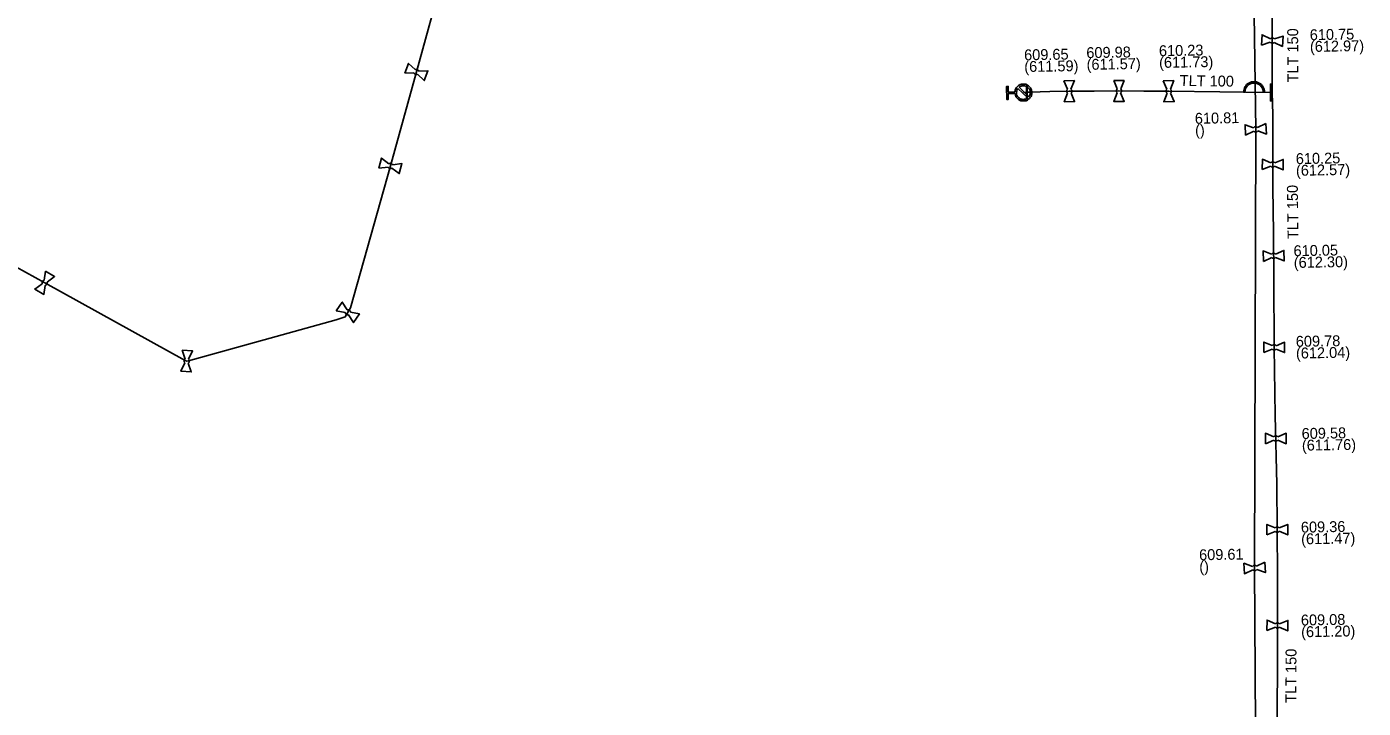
# Model space of a CAD drawing. Extents: x -643842 to -636370, y -1119190 to -1110210.
# Drawn here: x -640643.2 to -640483.4, y -1115293.8 to -1115212.4 of the extents above; entities that cross this region are included whole.
import ezdxf

# ---------------------------------------------------------------- set-up
doc = ezdxf.new("R2010")
doc.units = 0
for name, color, linetype in [('9', 7, 'Continuous'), ('Default', 7, 'Continuous'), ('Level 16', 7, 'Continuous'), ('Level 20', 7, 'Continuous'), ('Level 21', 7, 'Continuous'), ('Level 27', 7, 'Continuous'), ('Level 28', 7, 'Continuous'), ('Level 33', 7, 'Continuous')]:
    doc.layers.add(name, color=color, linetype=linetype)

msp = doc.modelspace()

# ---------------------------------------------------------------- linework, layer by layer
at = {"layer": '9'}
for points in [[(-640497.54, -1115220.2), (-640497.7, -1115220.2)], [(-640495.2, -1115220.2), (-640495.36, -1115220.2)]]:
    msp.add_lwpolyline(points, dxfattribs=at)
at = {"layer": 'Default'}
for points in [[(-640494.05, -1115214.25), (-640494.08, -1115214.29), (-640494.13, -1115214.31), (-640494.21, -1115214.35), (-640494.29, -1115214.34), (-640494.37, -1115214.34), (-640494.44, -1115214.29), (-640494.49, -1115214.26), (-640494.52, -1115214.22)], [(-640494.49, -1115213.81), (-640494.46, -1115213.77), (-640494.41, -1115213.75), (-640494.33, -1115213.71), (-640494.25, -1115213.72), (-640494.17, -1115213.72), (-640494.1, -1115213.77), (-640494.05, -1115213.8), (-640494.02, -1115213.84)], [(-640596.45, -1115218.06), (-640596.5, -1115218.08), (-640596.55, -1115218.09), (-640596.64, -1115218.1), (-640596.71, -1115218.07), (-640596.79, -1115218.04), (-640596.84, -1115217.98), (-640596.88, -1115217.93), (-640596.9, -1115217.89)], [(-640596.75, -1115217.5), (-640596.7, -1115217.48), (-640596.65, -1115217.47), (-640596.56, -1115217.46), (-640596.49, -1115217.49), (-640596.41, -1115217.52), (-640596.36, -1115217.58), (-640596.32, -1115217.62), (-640596.31, -1115217.67)], [(-640525.03, -1115220.17), (-640525.01, -1115219.81), (-640524.75, -1115219.54), (-640524.46, -1115219.25), (-640524.05, -1115219.24), (-640523.63, -1115219.23), (-640523.34, -1115219.52), (-640523.04, -1115219.81), (-640523.03, -1115220.22), (-640523.02, -1115220.64), (-640523.31, -1115220.93), (-640523.6, -1115221.23), (-640524.01, -1115221.24), (-640524.43, -1115221.25), (-640524.72, -1115220.96), (-640524.99, -1115220.71), (-640525.02, -1115220.35)], [(-640524.68, -1115219.74), (-640524.85, -1115219.96), (-640524.84, -1115220.26), (-640524.84, -1115220.6), (-640524.6, -1115220.83), (-640524.35, -1115221.06), (-640524.02, -1115221.05), (-640523.72, -1115221.05), (-640523.51, -1115220.87)], [(-640523.38, -1115220.74), (-640523.21, -1115220.52), (-640523.22, -1115220.23), (-640523.23, -1115219.89), (-640523.47, -1115219.66), (-640523.71, -1115219.42), (-640524.05, -1115219.43), (-640524.34, -1115219.44), (-640524.55, -1115219.61)], [(-640518.74, -1115220.31), (-640518.78, -1115220.28), (-640518.81, -1115220.23), (-640518.85, -1115220.16), (-640518.85, -1115220.07), (-640518.85, -1115219.99), (-640518.81, -1115219.92), (-640518.79, -1115219.87), (-640518.75, -1115219.84)], [(-640518.34, -1115219.83), (-640518.3, -1115219.86), (-640518.27, -1115219.91), (-640518.23, -1115219.98), (-640518.23, -1115220.07), (-640518.23, -1115220.15), (-640518.27, -1115220.22), (-640518.29, -1115220.27), (-640518.33, -1115220.3)], [(-640512.8, -1115220.29), (-640512.84, -1115220.25), (-640512.87, -1115220.21), (-640512.91, -1115220.13), (-640512.91, -1115220.05), (-640512.91, -1115219.97), (-640512.87, -1115219.89), (-640512.84, -1115219.85), (-640512.8, -1115219.81)], [(-640512.39, -1115219.81), (-640512.36, -1115219.85), (-640512.33, -1115219.89), (-640512.29, -1115219.97), (-640512.29, -1115220.05), (-640512.29, -1115220.13), (-640512.33, -1115220.2), (-640512.36, -1115220.25), (-640512.4, -1115220.29)], [(-640506.85, -1115220.31), (-640506.89, -1115220.28), (-640506.92, -1115220.23), (-640506.96, -1115220.16), (-640506.96, -1115220.08), (-640506.96, -1115220), (-640506.92, -1115219.92), (-640506.9, -1115219.87), (-640506.86, -1115219.84)], [(-640506.45, -1115219.83), (-640506.41, -1115219.86), (-640506.38, -1115219.91), (-640506.34, -1115219.98), (-640506.34, -1115220.06), (-640506.34, -1115220.14), (-640506.38, -1115220.22), (-640506.4, -1115220.27), (-640506.44, -1115220.3)], [(-640497.7, -1115220.2), (-640497.7, -1115219.87), (-640497.53, -1115219.57), (-640497.37, -1115219.27), (-640497.07, -1115219.11), (-640496.77, -1115218.95), (-640496.45, -1115218.95), (-640496.14, -1115218.95), (-640495.84, -1115219.11), (-640495.54, -1115219.27), (-640495.37, -1115219.57), (-640495.2, -1115219.87), (-640495.2, -1115220.2)], [(-640495.36, -1115220.2), (-640495.36, -1115219.91), (-640495.51, -1115219.65), (-640495.65, -1115219.39), (-640495.91, -1115219.25), (-640496.18, -1115219.11), (-640496.45, -1115219.11), (-640496.73, -1115219.11), (-640496.99, -1115219.25), (-640497.25, -1115219.39), (-640497.4, -1115219.65), (-640497.54, -1115219.91), (-640497.54, -1115220.2)], [(-640496.5, -1115224.45), (-640496.47, -1115224.41), (-640496.42, -1115224.38), (-640496.35, -1115224.33), (-640496.27, -1115224.33), (-640496.18, -1115224.32), (-640496.11, -1115224.36), (-640496.06, -1115224.39), (-640496.02, -1115224.42)], [(-640496, -1115224.83), (-640496.03, -1115224.87), (-640496.08, -1115224.9), (-640496.15, -1115224.95), (-640496.23, -1115224.95), (-640496.32, -1115224.96), (-640496.39, -1115224.92), (-640496.44, -1115224.89), (-640496.48, -1115224.86)], [(-640599.52, -1115229.26), (-640599.57, -1115229.29), (-640599.62, -1115229.3), (-640599.7, -1115229.32), (-640599.78, -1115229.3), (-640599.86, -1115229.28), (-640599.92, -1115229.22), (-640599.96, -1115229.18), (-640599.98, -1115229.14)], [(-640599.88, -1115228.74), (-640599.83, -1115228.71), (-640599.78, -1115228.7), (-640599.7, -1115228.68), (-640599.62, -1115228.7), (-640599.54, -1115228.72), (-640599.48, -1115228.78), (-640599.44, -1115228.82), (-640599.42, -1115228.86)], [(-640494.46, -1115228.63), (-640494.42, -1115228.59), (-640494.37, -1115228.57), (-640494.3, -1115228.53), (-640494.22, -1115228.53), (-640494.13, -1115228.53), (-640494.06, -1115228.57), (-640494.01, -1115228.6), (-640493.98, -1115228.64)], [(-640493.99, -1115229.05), (-640494.02, -1115229.09), (-640494.07, -1115229.11), (-640494.14, -1115229.15), (-640494.22, -1115229.15), (-640494.31, -1115229.15), (-640494.38, -1115229.11), (-640494.43, -1115229.08), (-640494.46, -1115229.04)], [(-640494.35, -1115239.56), (-640494.32, -1115239.52), (-640494.28, -1115239.49), (-640494.2, -1115239.45), (-640494.12, -1115239.45), (-640494.04, -1115239.45), (-640493.96, -1115239.48), (-640493.91, -1115239.51), (-640493.88, -1115239.55)], [(-640493.87, -1115239.96), (-640493.9, -1115240), (-640493.95, -1115240.03), (-640494.02, -1115240.07), (-640494.1, -1115240.07), (-640494.18, -1115240.07), (-640494.26, -1115240.03), (-640494.31, -1115240.01), (-640494.34, -1115239.97)], [(-640641.33, -1115243.08), (-640641.34, -1115243.03), (-640641.34, -1115242.97), (-640641.34, -1115242.89), (-640641.3, -1115242.82), (-640641.26, -1115242.75), (-640641.18, -1115242.71), (-640641.14, -1115242.68), (-640641.08, -1115242.67)], [(-640640.73, -1115242.88), (-640640.72, -1115242.93), (-640640.72, -1115242.98), (-640640.72, -1115243.07), (-640640.76, -1115243.14), (-640640.8, -1115243.21), (-640640.88, -1115243.25), (-640640.92, -1115243.28), (-640640.98, -1115243.29)], [(-640604.7, -1115246.81), (-640604.76, -1115246.82), (-640604.81, -1115246.82), (-640604.89, -1115246.81), (-640604.96, -1115246.76), (-640605.03, -1115246.72), (-640605.07, -1115246.64), (-640605.09, -1115246.59), (-640605.1, -1115246.54)], [(-640604.87, -1115246.2), (-640604.82, -1115246.19), (-640604.76, -1115246.19), (-640604.68, -1115246.2), (-640604.61, -1115246.25), (-640604.54, -1115246.29), (-640604.5, -1115246.37), (-640604.48, -1115246.42), (-640604.47, -1115246.47)], [(-640494.29, -1115250.48), (-640494.25, -1115250.45), (-640494.21, -1115250.42), (-640494.13, -1115250.38), (-640494.05, -1115250.38), (-640493.97, -1115250.38), (-640493.89, -1115250.42), (-640493.85, -1115250.45), (-640493.81, -1115250.49)], [(-640493.81, -1115250.89), (-640493.85, -1115250.93), (-640493.89, -1115250.96), (-640493.97, -1115251), (-640494.05, -1115251), (-640494.13, -1115251), (-640494.21, -1115250.96), (-640494.25, -1115250.93), (-640494.29, -1115250.89)], [(-640624.27, -1115252.55), (-640624.31, -1115252.52), (-640624.33, -1115252.47), (-640624.37, -1115252.39), (-640624.36, -1115252.31), (-640624.36, -1115252.23), (-640624.31, -1115252.16), (-640624.28, -1115252.11), (-640624.24, -1115252.08)], [(-640623.83, -1115252.11), (-640623.79, -1115252.14), (-640623.77, -1115252.19), (-640623.73, -1115252.27), (-640623.74, -1115252.35), (-640623.74, -1115252.43), (-640623.79, -1115252.5), (-640623.82, -1115252.55), (-640623.86, -1115252.58)], [(-640494.09, -1115261.37), (-640494.05, -1115261.34), (-640494.01, -1115261.31), (-640493.93, -1115261.27), (-640493.85, -1115261.27), (-640493.77, -1115261.27), (-640493.69, -1115261.31), (-640493.65, -1115261.34), (-640493.61, -1115261.38)], [(-640493.61, -1115261.78), (-640493.65, -1115261.82), (-640493.7, -1115261.85), (-640493.77, -1115261.89), (-640493.85, -1115261.89), (-640493.93, -1115261.89), (-640494.01, -1115261.85), (-640494.05, -1115261.82), (-640494.09, -1115261.78)], [(-640493.91, -1115272.27), (-640493.88, -1115272.23), (-640493.83, -1115272.2), (-640493.75, -1115272.16), (-640493.67, -1115272.16), (-640493.59, -1115272.16), (-640493.52, -1115272.2), (-640493.47, -1115272.22), (-640493.43, -1115272.26)], [(-640493.43, -1115272.67), (-640493.47, -1115272.71), (-640493.51, -1115272.74), (-640493.59, -1115272.78), (-640493.67, -1115272.78), (-640493.75, -1115272.78), (-640493.83, -1115272.74), (-640493.87, -1115272.72), (-640493.91, -1115272.68)], [(-640496.63, -1115276.86), (-640496.6, -1115276.82), (-640496.55, -1115276.79), (-640496.48, -1115276.74), (-640496.4, -1115276.74), (-640496.31, -1115276.73), (-640496.24, -1115276.77), (-640496.19, -1115276.8), (-640496.15, -1115276.83)], [(-640496.13, -1115277.24), (-640496.16, -1115277.28), (-640496.21, -1115277.31), (-640496.28, -1115277.36), (-640496.36, -1115277.36), (-640496.45, -1115277.37), (-640496.52, -1115277.33), (-640496.57, -1115277.3), (-640496.61, -1115277.27)], [(-640493.89, -1115283.71), (-640493.86, -1115283.67), (-640493.81, -1115283.65), (-640493.73, -1115283.61), (-640493.65, -1115283.61), (-640493.57, -1115283.61), (-640493.5, -1115283.65), (-640493.45, -1115283.68), (-640493.42, -1115283.72)], [(-640493.43, -1115284.13), (-640493.46, -1115284.17), (-640493.51, -1115284.19), (-640493.59, -1115284.23), (-640493.67, -1115284.23), (-640493.75, -1115284.23), (-640493.82, -1115284.19), (-640493.87, -1115284.16), (-640493.9, -1115284.12)]]:
    msp.add_open_spline(points, degree=3, dxfattribs=at)
at = {"layer": 'Level 16'}
for points in [[(-640523.57, -1115219.46), (-640523.56, -1115220.96), (-640523.65, -1115220.96), (-640523.66, -1115219.46), (-640523.57, -1115219.46)], [(-640494.36, -1115219.23), (-640494.37, -1115221.23), (-640494.5, -1115221.23), (-640494.49, -1115219.23), (-640494.36, -1115219.23)]]:
    msp.add_lwpolyline(points, dxfattribs=at)
at = {"layer": 'Level 21'}
for points in [[(-640657.23, -1115234.07), (-640641.03, -1115242.98), (-640624.25, -1115252.24), (-640624.05, -1115252.33), (-640623.84, -1115252.31), (-640606.2, -1115247.4), (-640605.1, -1115247.05), (-640604.47, -1115245.96), (-640599.7, -1115229), (-640596.6, -1115217.78), (-640593.37, -1115206.03), (-640590.68, -1115195.87), (-640587.08, -1115181.69), (-640575.76, -1115137.93), (-640573.81, -1115130.34), (-640569.51, -1115113.19), (-640568.2, -1115108.09), (-640569.55, -1115092.42), (-640569.29, -1115091.6)], [(-640496.45, -1115599.22), (-640495.71, -1115530.38), (-640495.44, -1115435.02), (-640495.27, -1115387.51), (-640496.24, -1115328.66), (-640496.1, -1115321.04), (-640496.38, -1115277.05), (-640496.25, -1115224.64), (-640497.04, -1115169.68), (-640497.03, -1115117.29), (-640497.07, -1115108.05), (-640496.9, -1115096.11)], [(-640494.43, -1115160.45), (-640494.4, -1115163.37), (-640494.36, -1115166.29), (-640494.32, -1115169.27), (-640494.23, -1115175.24), (-640494.2, -1115178.22), (-640494.19, -1115181.21), (-640494.17, -1115184.2), (-640494.18, -1115187.2), (-640494.18, -1115190.19), (-640494.22, -1115196.16), (-640494.21, -1115202.13), (-640494.25, -1115205.1), (-640494.29, -1115208.08), (-640494.27, -1115214.03), (-640494.27, -1115217.13), (-640494.27, -1115220.23)], [(-640494.27, -1115220.23), (-640494.43, -1115220.23), (-640500.54, -1115220.15), (-640506.65, -1115220.07), (-640509.62, -1115220.06), (-640512.6, -1115220.05), (-640515.57, -1115220.06), (-640518.54, -1115220.07), (-640520.85, -1115220.12), (-640523.16, -1115220.18), (-640523.61, -1115220.21), (-640524.03, -1115220.24)], [(-640494.27, -1115220.23), (-640494.24, -1115221.55), (-640494.21, -1115222.87), (-640494.21, -1115225.85), (-640494.22, -1115228.84), (-640494.19, -1115231.58), (-640494.13, -1115237.04), (-640494.09, -1115242.49), (-640494.05, -1115250.69), (-640493.91, -1115258.85), (-640493.74, -1115267.03), (-640493.67, -1115272.47), (-640493.65, -1115277.94), (-640493.66, -1115286.92), (-640493.69, -1115295.86), (-640493.65, -1115302.06)]]:
    msp.add_lwpolyline(points, dxfattribs=at)
at = {"layer": 'Level 28'}
for points in [[(-640495.56, -1115214.57), (-640495.48, -1115213.33), (-640494.49, -1115213.81)], [(-640494.02, -1115213.84), (-640492.98, -1115213.49), (-640493.06, -1115214.73), (-640494.05, -1115214.25)], [(-640494.52, -1115214.22), (-640495.56, -1115214.57)], [(-640597.99, -1115217.92), (-640597.54, -1115216.75), (-640596.75, -1115217.5)], [(-640596.9, -1115217.89), (-640597.99, -1115217.92)], [(-640596.31, -1115217.67), (-640595.21, -1115217.64), (-640595.66, -1115218.81), (-640596.45, -1115218.06)], [(-640519.18, -1115218.83), (-640517.93, -1115218.81), (-640518.34, -1115219.83)], [(-640518.75, -1115219.84), (-640519.18, -1115218.83)], [(-640513.23, -1115218.8), (-640511.98, -1115218.8), (-640512.39, -1115219.81)], [(-640512.8, -1115219.81), (-640513.23, -1115218.8)], [(-640507.3, -1115218.83), (-640506.05, -1115218.81), (-640506.45, -1115219.83)], [(-640506.86, -1115219.84), (-640507.3, -1115218.83)], [(-640518.33, -1115220.3), (-640517.9, -1115221.31), (-640519.15, -1115221.33), (-640518.74, -1115220.31)], [(-640512.4, -1115220.29), (-640511.97, -1115221.3), (-640513.22, -1115221.3), (-640512.8, -1115220.29)], [(-640506.44, -1115220.3), (-640506, -1115221.31), (-640507.25, -1115221.33), (-640506.85, -1115220.31)], [(-640496.48, -1115224.86), (-640497.47, -1115225.33), (-640497.53, -1115224.08), (-640496.5, -1115224.45)], [(-640496.02, -1115224.42), (-640495.03, -1115223.95)], [(-640495.03, -1115223.95), (-640494.97, -1115225.2), (-640496, -1115224.83)], [(-640601.07, -1115229.28), (-640600.75, -1115228.07), (-640599.88, -1115228.74)], [(-640599.98, -1115229.14), (-640601.07, -1115229.28)], [(-640599.42, -1115228.86), (-640598.33, -1115228.72), (-640598.65, -1115229.93), (-640599.52, -1115229.26)], [(-640495.48, -1115229.45), (-640495.46, -1115228.2), (-640494.46, -1115228.63)], [(-640494.46, -1115229.04), (-640495.48, -1115229.45)], [(-640493.98, -1115228.64), (-640492.96, -1115228.23), (-640492.98, -1115229.48), (-640493.99, -1115229.05)], [(-640493.88, -1115239.55), (-640492.88, -1115239.1), (-640492.84, -1115240.35), (-640493.87, -1115239.96)], [(-640495.34, -1115240.42), (-640495.38, -1115239.17), (-640494.35, -1115239.56)], [(-640494.34, -1115239.97), (-640495.34, -1115240.42)], [(-640641.08, -1115242.67), (-640640.93, -1115241.59)], [(-640640.93, -1115241.59), (-640639.85, -1115242.23), (-640640.73, -1115242.88)], [(-640640.98, -1115243.29), (-640641.13, -1115244.37), (-640642.21, -1115243.73), (-640641.33, -1115243.08)], [(-640606.17, -1115246.31), (-640605.46, -1115245.28), (-640604.87, -1115246.2)], [(-640605.1, -1115246.54), (-640606.17, -1115246.31)], [(-640604.47, -1115246.47), (-640603.4, -1115246.7), (-640604.11, -1115247.73), (-640604.7, -1115246.81)], [(-640495.3, -1115251.31), (-640495.3, -1115250.06), (-640494.29, -1115250.48)], [(-640493.81, -1115250.49), (-640492.8, -1115250.07), (-640492.8, -1115251.32), (-640493.81, -1115250.89)], [(-640624.6, -1115251.04), (-640623.35, -1115251.12), (-640623.83, -1115252.11)], [(-640624.24, -1115252.08), (-640624.6, -1115251.04)], [(-640494.29, -1115250.89), (-640495.3, -1115251.31)], [(-640623.86, -1115252.58), (-640623.5, -1115253.62), (-640624.75, -1115253.54), (-640624.27, -1115252.55)], [(-640495.1, -1115262.2), (-640495.1, -1115260.95), (-640494.09, -1115261.37)], [(-640493.61, -1115261.38), (-640492.6, -1115260.96), (-640492.6, -1115262.21), (-640493.61, -1115261.78)], [(-640494.09, -1115261.78), (-640495.1, -1115262.2)], [(-640494.92, -1115273.1), (-640494.92, -1115271.85), (-640493.91, -1115272.27)], [(-640493.91, -1115272.68), (-640494.92, -1115273.1)], [(-640493.43, -1115272.26), (-640492.42, -1115271.84), (-640492.42, -1115273.09), (-640493.43, -1115272.67)], [(-640496.61, -1115277.27), (-640497.6, -1115277.74), (-640497.66, -1115276.49), (-640496.63, -1115276.86)], [(-640496.15, -1115276.83), (-640495.16, -1115276.36)], [(-640495.16, -1115276.36), (-640495.1, -1115277.61), (-640496.13, -1115277.24)], [(-640494.92, -1115284.52), (-640494.9, -1115283.27), (-640493.89, -1115283.71)], [(-640493.42, -1115283.72), (-640492.4, -1115283.32), (-640492.42, -1115284.57), (-640493.43, -1115284.13)], [(-640493.9, -1115284.12), (-640494.92, -1115284.52)]]:
    msp.add_lwpolyline(points, dxfattribs=at)
at = {"layer": 'Level 33'}
for points in [[(-640525.02, -1115220.35), (-640525.84, -1115220.37), (-640525.83, -1115221.06), (-640526.01, -1115221.06), (-640526.04, -1115219.5), (-640525.86, -1115219.49), (-640525.85, -1115220.18), (-640525.03, -1115220.17)], [(-640523.51, -1115220.87), (-640524.68, -1115219.74)], [(-640524.55, -1115219.61), (-640523.38, -1115220.74)]]:
    msp.add_lwpolyline(points, dxfattribs=at)

# ---------------------------------------------------------------- texts
at = {"layer": 'Level 20'}
for s, rotation, p in [('TLT 150', 90.1926, (-640491.16, -1115219.03)), ('TLT 100', 359.2498, (-640505.34, -1115219.45)), ('TLT 150', 90.7305, (-640491.14, -1115237.74)), ('TLT 150', 89.8078, (-640491.4, -1115293.17))]:
    msp.add_text(s, height=1.3, rotation=rotation, dxfattribs=at).set_placement(p)
at = {"layer": 'Level 27'}
for s, p in [('610.75', (-640489.78, -1115213.99)), ('609.65', (-640523.93, -1115216.39)), ('609.98', (-640516.49, -1115216.13)), ('610.23', (-640507.81, -1115215.9)), ('(612.97)', (-640489.76, -1115215.39)), ('(611.59)', (-640523.91, -1115217.79)), ('(611.57)', (-640516.46, -1115217.53)), ('(611.73)', (-640507.79, -1115217.3)), ('610.81', (-640503.52, -1115223.98)), ('()', (-640503.49, -1115225.38)), ('610.25', (-640491.45, -1115228.79)), ('(612.57)', (-640491.43, -1115230.19)), ('610.05', (-640491.72, -1115239.8)), ('(612.30)', (-640491.69, -1115241.2)), ('609.78', (-640491.45, -1115250.63)), ('(612.04)', (-640491.43, -1115252.03)), ('609.58', (-640490.75, -1115261.64)), ('(611.76)', (-640490.72, -1115263.04)), ('609.36', (-640490.84, -1115272.83)), ('(611.47)', (-640490.81, -1115274.23)), ('609.61', (-640503.01, -1115276.13)), ('()', (-640502.99, -1115277.53)), ('609.08', (-640490.84, -1115283.93)), ('(611.20)', (-640490.81, -1115285.33))]:
    msp.add_text(s, height=1.3, rotation=1, dxfattribs=at).set_placement(p)

doc.saveas('drawing.dxf')
